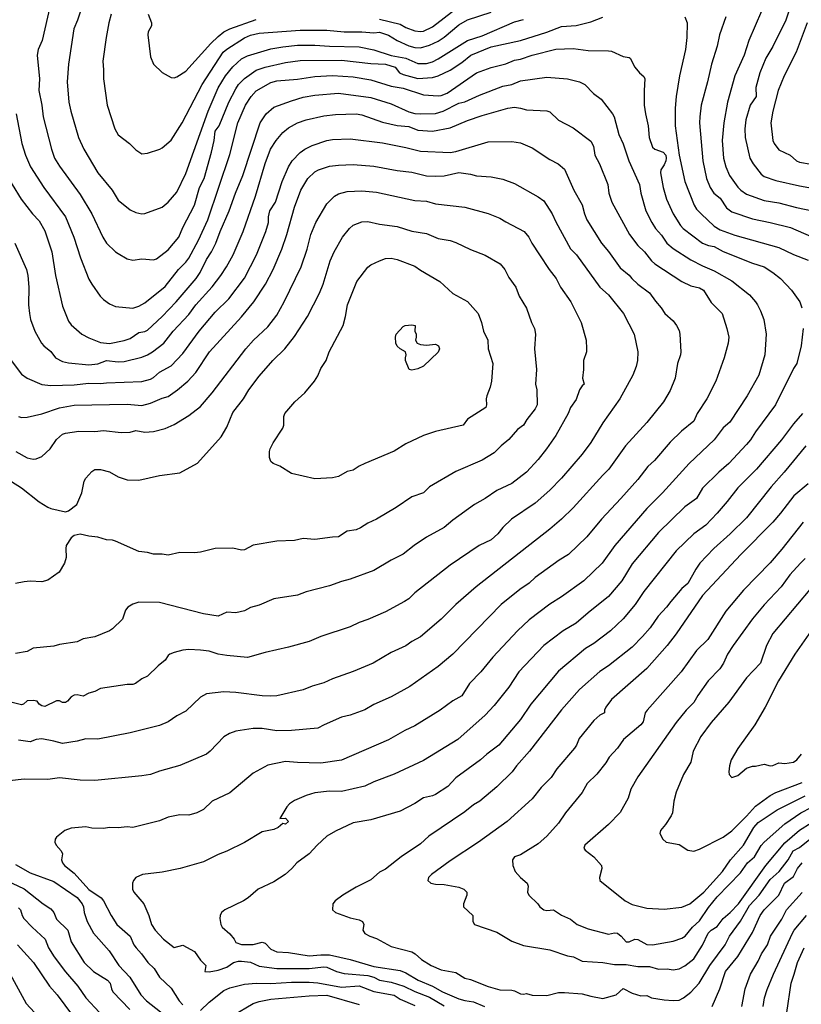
# Model space of a CAD drawing. Header units: metres. Extents: x -46681 to -43747, y -240911 to -237677.
# Tile 767 of 1056: x -45594 to -45461, y -238195 to -238027. Entities that reach past the tile are written whole.
import ezdxf

# ---------------------------------------------------------------- set-up
doc = ezdxf.new("R2010")
doc.units = ezdxf.units.M
doc.layers.add('CONTOUR_INDEX', color=1, linetype='Continuous')
doc.layers.add('CONTOUR_INTER', color=3, linetype='Continuous')

msp = doc.modelspace()

# ---------------------------------------------------------------- linework, layer by layer
at = {"layer": 'CONTOUR_INDEX'}
for points, elevation in [([(-45461.18, -238013.52), (-45461.82, -238017.02), (-45461.95, -238019.52), (-45462.87, -238024.52), (-45463.93, -238027.52), (-45466.11, -238032.02), (-45467.3, -238034.02), (-45468.34, -238036.52), (-45468.99, -238039.02), (-45468.97, -238040.52), (-45469.98, -238042.02), (-45470.73, -238044.52), (-45470.9, -238046.02), (-45470.86, -238047.52), (-45470.06, -238051.02), (-45469.45, -238052.02), (-45468.1, -238053.78), (-45467.6, -238054.14), (-45465.6, -238054.84), (-45461.6, -238055.74), (-45458.1, -238056.35)], 80), ([(-45572.52, -238026.52), (-45571.92, -238028.02), (-45571.94, -238028.52), (-45572.48, -238029.52), (-45572.55, -238030.02), (-45572.1, -238033.76), (-45571.62, -238035.02), (-45570.1, -238036.44), (-45568.6, -238037.29), (-45568.1, -238037.34), (-45567.6, -238037.2), (-45566.1, -238036.23), (-45561.85, -238031.52), (-45560.6, -238030.3), (-45559.6, -238029.52), (-45558.6, -238029.03), (-45554.1, -238027.44)], 80), ([(-45533.1, -238027.35), (-45529.6, -238028.23), (-45528.6, -238028.77), (-45527.1, -238029.35), (-45526.1, -238029.49), (-45525.6, -238029.41), (-45524.1, -238028.65), (-45520.1, -238025.64)], 80), ([(-45597.2, -238053.02), (-45594.13, -238058.02), (-45592.22, -238060.52), (-45591.1, -238061.71), (-45590.1, -238063.4), (-45588.93, -238067.02), (-45588.29, -238071.02), (-45587.1, -238076.25), (-45586.1, -238078.78), (-45585.6, -238079.4), (-45583.82, -238081.02), (-45582.6, -238081.65), (-45580.6, -238082.41), (-45579.1, -238082.58), (-45576.6, -238082.07), (-45575.6, -238081.75), (-45574.1, -238080.75), (-45573.1, -238080.58), (-45572.6, -238080.32), (-45570.1, -238077.98), (-45567.74, -238075.52), (-45564.31, -238071.52), (-45563.64, -238070.52), (-45562.6, -238068.28), (-45561.75, -238067.02), (-45560.97, -238065.52), (-45560.26, -238063.52), (-45558.7, -238060.02), (-45557.63, -238057.02), (-45556.38, -238054.02), (-45553.43, -238045.02), (-45552.43, -238043.52), (-45551.1, -238042.38), (-45548.1, -238041.26), (-45546.1, -238040.67), (-45544.1, -238040.34), (-45540.1, -238040), (-45534.6, -238040.74), (-45531.1, -238041.77), (-45528.1, -238043.13), (-45527.1, -238043.41), (-45526.1, -238043.51), (-45523.6, -238043.41), (-45522.29, -238043.02), (-45519.6, -238041.65), (-45518.6, -238041.45), (-45516.1, -238040.32), (-45512.1, -238038.81), (-45510.6, -238038.47), (-45509.1, -238037.86), (-45504.6, -238037.26), (-45501.1, -238037.56), (-45499.04, -238038.02), (-45498.16, -238038.52), (-45496.69, -238040.02), (-45495.34, -238041.02), (-45493.4, -238043.52), (-45493.14, -238044.02), (-45492.37, -238047.02), (-45491.6, -238048.63), (-45490.64, -238051.52), (-45488.85, -238055.52), (-45488.62, -238057.02), (-45487.73, -238060.02), (-45486.73, -238062.02), (-45486.1, -238063.03), (-45485.1, -238064.16), (-45484.16, -238065.52), (-45483.1, -238066.45), (-45480.1, -238068.33), (-45478.1, -238069.38), (-45476.1, -238070.22), (-45473.1, -238071.94), (-45470.1, -238074.34), (-45469.05, -238075.52), (-45468.76, -238076.02), (-45468.23, -238077.02), (-45467.67, -238078.52), (-45467.25, -238081.02), (-45467.46, -238084.52), (-45468.49, -238088.02), (-45470.49, -238091.52), (-45473.47, -238096.02), (-45474.6, -238096.99), (-45476.1, -238098.99), (-45480.39, -238103.02), (-45484.89, -238108.02), (-45487.6, -238110.68), (-45493.01, -238117.02), (-45495.21, -238120.02), (-45498.3, -238123.02), (-45502.1, -238125.73), (-45504.1, -238126.97), (-45507.6, -238129.66), (-45509.6, -238131.56), (-45513.81, -238136.02), (-45515.88, -238138.52), (-45517.76, -238140.52), (-45519.1, -238142.58), (-45520.6, -238143.46), (-45522.76, -238145.02), (-45527.1, -238147.73), (-45528.8, -238148.52), (-45531.6, -238150.11), (-45539.6, -238153.56), (-45543.1, -238154.08), (-45547.1, -238153.97), (-45549.1, -238153.76), (-45552.1, -238154.4), (-45554.6, -238155.77), (-45558.6, -238159.11), (-45561.6, -238160.53), (-45563.1, -238161.96), (-45564.22, -238162.52), (-45565.6, -238162.91), (-45567.1, -238162.88), (-45567.99, -238163.02), (-45569.1, -238163.28), (-45570.6, -238163.89), (-45575.1, -238165.02), (-45576.1, -238164.92), (-45577.6, -238165.09), (-45579.1, -238165), (-45580.1, -238165.18), (-45582.1, -238165.14), (-45583.1, -238164.89), (-45585.6, -238165.13), (-45586.68, -238165.52), (-45588.1, -238166.69), (-45588.35, -238167.02), (-45588.4, -238167.52), (-45588.15, -238168.02), (-45587.3, -238169.02), (-45587.08, -238169.52), (-45587.27, -238170.52), (-45587.11, -238171.02), (-45586.73, -238171.52), (-45585.1, -238172.78), (-45582.6, -238175.56), (-45580.52, -238177.02), (-45580.11, -238177.52), (-45578.81, -238180.02), (-45577.84, -238181.52), (-45575.6, -238183.52), (-45574.94, -238185.02), (-45574.56, -238185.52), (-45573.65, -238186.52), (-45572.58, -238188.02), (-45571.49, -238189.02), (-45570.56, -238190.52), (-45568.6, -238192.4), (-45567.25, -238194.52), (-45566.6, -238195.22)], 85), ([(-45598.6, -238104.32), (-45594.1, -238107.19), (-45591.1, -238109.56), (-45589.6, -238110.5), (-45589.1, -238110.69), (-45586.6, -238111.28), (-45586.1, -238111.08), (-45584.66, -238110.02), (-45583.79, -238108.02), (-45583.38, -238106.02), (-45583.15, -238105.52), (-45582.1, -238104.39), (-45581.6, -238104.06), (-45580.6, -238104.05), (-45579.1, -238104.48), (-45577.6, -238105.3), (-45576.1, -238105.83), (-45574.1, -238105.85), (-45570.6, -238105.1), (-45567.1, -238104.63), (-45564.1, -238102.99), (-45560.1, -238098.47), (-45559.1, -238096.87), (-45558.1, -238094.34), (-45556.28, -238092.02), (-45555.37, -238090.52), (-45553.6, -238088.17), (-45551.28, -238085.52), (-45549.21, -238083.52), (-45547.6, -238081.39), (-45545.4, -238078.02), (-45543.32, -238074.02), (-45542.73, -238072.52), (-45541.53, -238068.52), (-45540.84, -238067.02), (-45539.4, -238064.52), (-45538.21, -238063.02), (-45537.6, -238062.46), (-45536.1, -238061.89), (-45535.1, -238061.83), (-45533.1, -238062.3), (-45530.1, -238062.67), (-45527.6, -238063.49), (-45525.1, -238063.87), (-45523.1, -238064.71), (-45521.1, -238065.05), (-45520.1, -238065.42), (-45517.6, -238066.6), (-45515.1, -238067.56), (-45512.56, -238069.02), (-45511.75, -238070.02), (-45511.1, -238071.37), (-45509.91, -238073.02), (-45509.34, -238074.52), (-45508.1, -238076.58), (-45507.2, -238079.02), (-45506.69, -238080.02), (-45506.52, -238081.02), (-45506.69, -238083.52), (-45506.36, -238087.02), (-45506.52, -238089.52), (-45506.33, -238090.52), (-45506.28, -238093.02), (-45506.6, -238093.73), (-45508.03, -238095.52), (-45508.6, -238096.52), (-45509.6, -238097.25), (-45511.1, -238098.97), (-45512.39, -238100.02), (-45513.6, -238101.24), (-45515.6, -238102.45), (-45520.1, -238104.42), (-45524.6, -238107.03), (-45525.6, -238108.02), (-45527.6, -238108.74), (-45530.29, -238110.52), (-45533.6, -238112.5), (-45535.1, -238113.19), (-45536.33, -238114.02), (-45537.1, -238114.32), (-45538.6, -238114.54), (-45540.1, -238115.53), (-45541.1, -238115.56), (-45544.1, -238115.98), (-45546.1, -238115.83), (-45547.6, -238116.16), (-45550.6, -238116.28), (-45554.6, -238116.96), (-45556.1, -238117.73), (-45556.6, -238117.8), (-45558.1, -238117.45), (-45561.1, -238117.51), (-45563.6, -238118.16), (-45564.6, -238118.25), (-45567.1, -238118.19), (-45569.1, -238118.62), (-45570.1, -238118.47), (-45571.6, -238118.49), (-45572.6, -238118.21), (-45574.1, -238118.05), (-45578.1, -238116.27), (-45578.6, -238116.11), (-45579.6, -238116.04), (-45581.1, -238115.58), (-45582.6, -238115.41), (-45584.1, -238115.06), (-45585.1, -238115.27), (-45585.6, -238115.71), (-45586.45, -238117.02), (-45586.54, -238117.52), (-45586.45, -238119.02), (-45586.77, -238120.02), (-45587.68, -238121.52), (-45589.6, -238122.9), (-45590.6, -238123.18), (-45592.6, -238123.06), (-45593.6, -238123.18), (-45595.1, -238123.5)], 90), ([(-45460.93, -238113.02), (-45464.6, -238117.65), (-45466.6, -238119.98), (-45471.1, -238124.61), (-45474.1, -238128.17), (-45477.19, -238133.02), (-45479.1, -238134.89), (-45481.72, -238138.52), (-45487.52, -238145.02), (-45487.87, -238145.52), (-45488.23, -238147.02), (-45488.59, -238147.52), (-45491.54, -238150.02), (-45492.55, -238151.52), (-45493.98, -238153.02), (-45494.58, -238154.02), (-45496.1, -238155.96), (-45497.73, -238157.52), (-45498.6, -238159.04), (-45501.46, -238162.52), (-45502.6, -238164.28), (-45504.6, -238166.48), (-45506.1, -238167.79), (-45509.1, -238169.69), (-45510.1, -238170), (-45510.48, -238170.52), (-45510.43, -238171.52), (-45509.98, -238172.52), (-45509.12, -238173.52), (-45507.95, -238174.52), (-45507.8, -238175.02), (-45507.88, -238176.02), (-45507.7, -238176.52), (-45506.12, -238178.02), (-45505.8, -238178.52), (-45505.15, -238179.02), (-45504.6, -238179.17), (-45503.49, -238179.02), (-45502.1, -238179.95), (-45500.6, -238180.61), (-45499.45, -238181.52), (-45497.6, -238182.25), (-45494.1, -238183.17), (-45493.1, -238182.98), (-45492.6, -238183.04), (-45491.93, -238183.52), (-45491.1, -238184.49), (-45490.6, -238184.48), (-45489.6, -238184.06), (-45489.1, -238184.12), (-45487.6, -238184.94), (-45486.6, -238185.02), (-45483.1, -238184.38), (-45481.6, -238183.85), (-45481.08, -238183.52), (-45479.8, -238182.02), (-45478.6, -238180.89), (-45477.1, -238178.66), (-45475.6, -238176.82), (-45471.6, -238172.73), (-45470.41, -238171.02), (-45469.26, -238170.02), (-45468.1, -238168.08), (-45467.6, -238167.53), (-45464.1, -238164.42), (-45461.33, -238162.52), (-45459.6, -238161.63)], 80), ([(-45467.77, -238195.52), (-45467.55, -238194.02), (-45467.1, -238192.59), (-45466.01, -238190.02), (-45462.77, -238183.02), (-45462.48, -238182.52), (-45460.38, -238180.02)], 85), ([(-45596.03, -238190.02), (-45593.28, -238195.02), (-45591.86, -238196.52)], 90), ([(-45563.6, -238196.21), (-45562.1, -238194.77), (-45559.6, -238192.76), (-45558.6, -238192.35), (-45556.1, -238191.69), (-45554.1, -238191.55), (-45551.6, -238191.6), (-45548.1, -238191.36), (-45545.1, -238191.35), (-45543.6, -238191.49), (-45539.6, -238192.21), (-45536.6, -238191.96), (-45534.1, -238192.95), (-45530.6, -238193.6), (-45529.6, -238194.24), (-45527.1, -238195.31)], 85)]:
    msp.add_lwpolyline(points, dxfattribs=dict(at, elevation=elevation))
at = {"layer": 'CONTOUR_INTER'}
for points, elevation in [([(-45583.04, -238023.02), (-45584.52, -238027.52), (-45585.14, -238029.02), (-45586.06, -238035.02), (-45586.29, -238038.02), (-45586.03, -238041.52), (-45585.69, -238043.02), (-45584.35, -238047.52), (-45583.48, -238049.52), (-45581.07, -238053.52), (-45578.62, -238056.52), (-45577.6, -238058.19), (-45575.6, -238059.84), (-45574.6, -238060.29), (-45573.6, -238060.52), (-45573.1, -238060.45), (-45570.1, -238059.39), (-45569.1, -238058.56), (-45567.6, -238056.85), (-45566.1, -238053.65), (-45562.31, -238043.02), (-45560.6, -238039.08), (-45559.35, -238037.02), (-45558.1, -238035.47), (-45556.6, -238034.12), (-45555.6, -238033.64), (-45551.6, -238032.42), (-45549.6, -238032.06), (-45547.1, -238031.81), (-45544.1, -238031.8), (-45541.6, -238031.99), (-45536.6, -238032.07), (-45534.1, -238032.57), (-45531.1, -238033.55), (-45528.6, -238034.02), (-45526.6, -238034.93), (-45525.1, -238034.94), (-45524.1, -238034.64), (-45523.1, -238034.15), (-45518.1, -238031.03), (-45515.6, -238030.2), (-45510.1, -238027.81), (-45508.6, -238027.43)], 82), ([(-45589.18, -238025.02), (-45590.54, -238031.02), (-45591.22, -238032.52), (-45591.4, -238033.52), (-45591.01, -238037.52), (-45591.14, -238039.52), (-45590.61, -238042.02), (-45590.38, -238044.02), (-45589, -238049.52), (-45588.45, -238051.02), (-45587.6, -238052.42), (-45584.1, -238057.22), (-45582.11, -238060.52), (-45580.24, -238064.52), (-45579.6, -238065.52), (-45578.1, -238066.97), (-45577.6, -238067.3), (-45576.1, -238068.17), (-45575.1, -238068.42), (-45573.6, -238068.2), (-45571.6, -238068.36), (-45571.1, -238068.21), (-45569.1, -238066.63), (-45567.31, -238064.52), (-45566.6, -238062.83), (-45564.64, -238059.02), (-45563.75, -238056.02), (-45562.99, -238054.52), (-45561.74, -238050.02), (-45561.28, -238048.02), (-45561.1, -238046.46), (-45560.43, -238045.52), (-45558.77, -238041.52), (-45557.6, -238039.22), (-45557.1, -238038.51), (-45556.1, -238037.48), (-45554.1, -238036.08), (-45552.6, -238035.52), (-45549.1, -238034.78), (-45546.6, -238034.42), (-45539.6, -238034.37), (-45534.6, -238034.92), (-45532.1, -238035.02), (-45530.47, -238035.52), (-45529.69, -238036.52), (-45529.1, -238036.8), (-45526.6, -238037.45), (-45524.1, -238037.31), (-45523.1, -238037.03), (-45521.1, -238036.03), (-45519.1, -238034.77), (-45517.54, -238033.52), (-45514.1, -238032.11), (-45509.1, -238030.98), (-45504.6, -238029.57), (-45502.1, -238028.6), (-45499.6, -238028.47), (-45497.1, -238027.83), (-45495.05, -238027.02)], 83), ([(-45578.81, -238026.52), (-45579.18, -238028.02), (-45579.68, -238030.52), (-45580.23, -238034.52), (-45580.09, -238036.02), (-45580.13, -238037.52), (-45579.5, -238042.02), (-45578.19, -238046.02), (-45577.6, -238047.06), (-45575.68, -238048.52), (-45574.6, -238049.61), (-45573.6, -238050.3), (-45572.6, -238050.21), (-45570.53, -238049.52), (-45570.1, -238049.3), (-45568.6, -238047.96), (-45566.74, -238045.02), (-45563.32, -238038.52), (-45559.71, -238033.02), (-45559.1, -238032.46), (-45556.1, -238030.56), (-45555.1, -238030.07), (-45553.6, -238029.74), (-45546.6, -238029.24), (-45542.1, -238029.22), (-45539.1, -238029.52), (-45536.1, -238029.52), (-45534.1, -238029.72), (-45533.1, -238029.59), (-45531.6, -238030.12), (-45530.1, -238031), (-45528.1, -238031.94), (-45527.1, -238032.2), (-45526.1, -238032.23), (-45524.6, -238031.81), (-45523.1, -238031.11), (-45522.1, -238030.44), (-45519.6, -238028.33), (-45518.1, -238027.49), (-45514.1, -238026.16)], 81), ([(-45481.1, -238026.96), (-45480.72, -238028.02), (-45480.74, -238030.52), (-45481.02, -238032.52), (-45482.03, -238037.02), (-45482.61, -238040.52), (-45482.77, -238042.52), (-45482.77, -238045.52), (-45482.1, -238050.52), (-45481.1, -238055.02), (-45479.53, -238059.02), (-45479.1, -238059.72), (-45478.34, -238060.52), (-45476.1, -238062.61), (-45475.1, -238063.22), (-45472.6, -238064.13), (-45465.1, -238066.24), (-45462.6, -238067.44), (-45460.1, -238068.39)], 83), ([(-45474.1, -238026.95), (-45475.21, -238030.02), (-45475.6, -238031.98), (-45476.57, -238035.02), (-45477.22, -238038.02), (-45478.3, -238042.02), (-45478.57, -238044.02), (-45478.61, -238045.02), (-45478.07, -238051.52), (-45477.39, -238054.52), (-45476.81, -238056.02), (-45476.19, -238057.02), (-45475.1, -238057.84), (-45474.03, -238059.52), (-45473.1, -238060.18), (-45469.6, -238061.4), (-45466.6, -238062), (-45463.1, -238062.87), (-45459.6, -238064.37)], 82), ([(-45468.06, -238026.02), (-45470.23, -238031.02), (-45471.02, -238033.52), (-45472.58, -238037.02), (-45473.87, -238041.52), (-45474.47, -238045.02), (-45474.75, -238048.02), (-45474.53, -238051.02), (-45474.14, -238052.52), (-45473.48, -238054.02), (-45472.1, -238055.98), (-45471.57, -238056.52), (-45470.6, -238057.18), (-45467.6, -238058.26), (-45465.1, -238058.67), (-45462.1, -238059.47), (-45459.1, -238060.08)], 81), ([(-45460.26, -238028.02), (-45462.15, -238033.02), (-45464.18, -238037.02), (-45465.19, -238039.52), (-45466.1, -238043.02), (-45466.45, -238045.02), (-45466.1, -238048.02), (-45465.88, -238048.52), (-45465.1, -238049.62), (-45463.19, -238050.52), (-45462.1, -238051.49), (-45461.6, -238051.73), (-45459.6, -238052.06)], 79), ([(-45595.01, -238043.52), (-45594.04, -238048.52), (-45593.4, -238050.52), (-45592.56, -238052.52), (-45590.29, -238056.02), (-45586.6, -238061.03), (-45585.15, -238064.52), (-45584.05, -238068.02), (-45582.6, -238071.63), (-45582.11, -238072.52), (-45580.68, -238074.52), (-45580.1, -238075.11), (-45579.1, -238075.83), (-45578.1, -238076.28), (-45575.1, -238076.57), (-45574.1, -238076.26), (-45573.1, -238075.7), (-45569.6, -238072.91), (-45567.36, -238070.02), (-45566.1, -238068.75), (-45565.6, -238068.06), (-45563.92, -238065.02), (-45562.34, -238061.52), (-45558.6, -238050.39), (-45557.24, -238045.02), (-45555.93, -238042.02), (-45554.96, -238040.52), (-45554.1, -238039.6), (-45551.6, -238038.16), (-45550.6, -238037.87), (-45547.1, -238037.6), (-45544.1, -238037.11), (-45541.1, -238036.99), (-45537.6, -238037.17), (-45534.6, -238037.71), (-45531.1, -238038.81), (-45529.1, -238039.11), (-45525.6, -238040.23), (-45523.1, -238040.45), (-45522.6, -238040.38), (-45521.6, -238039.96), (-45516.6, -238036.51), (-45514.1, -238035.63), (-45511.6, -238034.96), (-45510.1, -238034.36), (-45509.1, -238034.21), (-45507.1, -238033.48), (-45503.1, -238032.47), (-45500.1, -238032.39), (-45497.6, -238032.73), (-45494.1, -238032.76), (-45493.6, -238032.82), (-45491.6, -238033.74), (-45490.6, -238033.89), (-45490.41, -238034.02), (-45489.64, -238035.52), (-45488.82, -238036.52), (-45488.1, -238037.13), (-45487.92, -238037.52), (-45488.06, -238039.52), (-45488.01, -238042.02), (-45487.81, -238043.52), (-45487.33, -238045.52), (-45487.16, -238047.52), (-45486.6, -238049.18), (-45486.24, -238049.52), (-45484.79, -238050.02), (-45484.33, -238050.52), (-45484.26, -238051.02), (-45484.37, -238051.52), (-45484.6, -238052.18), (-45485.17, -238053.02), (-45485.25, -238053.52), (-45484.82, -238056.02), (-45484.24, -238058.02), (-45483.08, -238060.52), (-45481.82, -238062.52), (-45481.38, -238063.02), (-45478.1, -238065.5), (-45477.1, -238065.93), (-45476.1, -238066.09), (-45474.6, -238066.94), (-45469.6, -238068.91), (-45467.6, -238069.55), (-45466.1, -238070.49), (-45464.8, -238071.52), (-45462.95, -238073.52), (-45461.53, -238075.52), (-45461.21, -238076.52)], 84), ([(-45595.22, -238065.52), (-45593.21, -238070.02), (-45592.98, -238071.02), (-45592.82, -238073.02), (-45592.87, -238076.02), (-45592.72, -238077.52), (-45592.52, -238078.52), (-45591.79, -238080.52), (-45590.68, -238082.52), (-45590.27, -238083.02), (-45589.1, -238083.96), (-45588.28, -238085.02), (-45587.1, -238085.66), (-45586.1, -238085.9), (-45582.6, -238086.25), (-45581.1, -238086.08), (-45579.6, -238085.49), (-45577.6, -238085.72), (-45576.6, -238085.69), (-45573.6, -238084.91), (-45572.62, -238084.52), (-45571.79, -238084.02), (-45569.86, -238082.52), (-45568.24, -238080.52), (-45565.6, -238077.64), (-45564.37, -238076.02), (-45561.6, -238072.97), (-45560.13, -238071.02), (-45559.19, -238069.52), (-45558.06, -238067.52), (-45556.31, -238063.52), (-45554.23, -238057.52), (-45552.6, -238051.94), (-45551.68, -238049.52), (-45550.72, -238048.02), (-45549.6, -238046.66), (-45548.6, -238045.85), (-45547.07, -238045.02), (-45545.6, -238044.52), (-45542.6, -238043.86), (-45540.6, -238043.62), (-45537.1, -238043.48), (-45536.1, -238043.67), (-45532.6, -238044.9), (-45530.1, -238045.48), (-45528.1, -238045.65), (-45526.6, -238046.3), (-45524.1, -238046.46), (-45521.1, -238045.87), (-45518.1, -238044.6), (-45515.6, -238043.76), (-45511.24, -238042.52), (-45510.1, -238042.38), (-45509.1, -238042.5), (-45508.1, -238042.79), (-45504.6, -238043.01), (-45504.1, -238043.18), (-45502.6, -238044.58), (-45500.1, -238045.9), (-45497.1, -238048.16), (-45496.68, -238049.02), (-45496.45, -238050.52), (-45495.63, -238052.02), (-45494.21, -238055.52), (-45494.04, -238057.02), (-45493.54, -238058.52), (-45490.54, -238064.02), (-45489.1, -238065.9), (-45487.99, -238067.02), (-45486.81, -238068.52), (-45486.21, -238069.02), (-45481.6, -238072.04), (-45480.1, -238072.78), (-45478.6, -238073.11), (-45477.91, -238073.52), (-45476.6, -238075.63), (-45474.77, -238077.52), (-45473.93, -238080.02), (-45473.64, -238081.52), (-45473.75, -238082.52), (-45474.4, -238085.02), (-45475.83, -238089.02), (-45477.37, -238092.02), (-45479.01, -238094.52), (-45479.6, -238095.8), (-45481.7, -238097.52), (-45483.6, -238099.42), (-45486.29, -238102.52), (-45487.42, -238103.52), (-45489.1, -238105.77), (-45491.98, -238109.02), (-45495.31, -238112.52), (-45497.79, -238115.52), (-45500.93, -238118.52), (-45502.52, -238119.52), (-45506.6, -238122.47), (-45507.6, -238123.4), (-45509.23, -238124.52), (-45512.37, -238127.02), (-45520.6, -238135.49), (-45523.1, -238137.63), (-45527.92, -238141.02), (-45531.1, -238142.77), (-45534.1, -238144.08), (-45535.6, -238144.99), (-45538.1, -238145.92), (-45539.6, -238146.25), (-45542.56, -238147.52), (-45543.6, -238148.12), (-45548.1, -238148.49), (-45550.6, -238148.55), (-45553.1, -238148.18), (-45554.6, -238148.15), (-45557.6, -238148.6), (-45558.68, -238149.02), (-45559.6, -238149.57), (-45561.96, -238152.02), (-45562.6, -238152.52), (-45567.1, -238154.46), (-45570.6, -238155.43), (-45572.1, -238155.98), (-45573.6, -238156.23), (-45581.6, -238157.02), (-45584.1, -238156.96), (-45587.6, -238156.55), (-45589.6, -238156.83), (-45593.6, -238156.78), (-45596.1, -238157.07)], 86), ([(-45595.85, -238085.52), (-45594.1, -238087.82), (-45593.14, -238088.52), (-45590.6, -238089.61), (-45589.1, -238089.77), (-45585.1, -238089.62), (-45582.6, -238089.38), (-45580.6, -238089.41), (-45579.6, -238089.28), (-45573.6, -238089.09), (-45572.1, -238088.7), (-45571.6, -238088.42), (-45570.6, -238087.49), (-45568.6, -238086.41), (-45566.6, -238084.28), (-45563.85, -238080.52), (-45561.1, -238077.26), (-45558.76, -238075.02), (-45556.1, -238071.47), (-45554.05, -238067.52), (-45552.46, -238063.52), (-45552.02, -238062.02), (-45552, -238061.02), (-45551.78, -238060.02), (-45550.82, -238058.52), (-45549.71, -238055.02), (-45548.61, -238052.52), (-45547.98, -238051.52), (-45546.6, -238050.09), (-45545.82, -238049.52), (-45544.6, -238048.86), (-45542.1, -238048.03), (-45541.1, -238047.84), (-45538.1, -238047.77), (-45532.6, -238048.44), (-45528.6, -238049.21), (-45526.1, -238049.86), (-45521.1, -238050.1), (-45520.1, -238049.92), (-45514.6, -238048.27), (-45510.6, -238048.22), (-45509.1, -238048.43), (-45507.1, -238049.27), (-45504.1, -238051.25), (-45502.66, -238052.02), (-45501.6, -238052.94), (-45500.01, -238056.52), (-45498.6, -238059), (-45498.22, -238060.52), (-45497.79, -238061.52), (-45495.3, -238065.52), (-45494.1, -238066.92), (-45492.1, -238069.69), (-45490.6, -238070.95), (-45490.16, -238071.52), (-45489.1, -238072.51), (-45487.1, -238074), (-45486.1, -238075.42), (-45485.12, -238076.52), (-45484.53, -238077.52), (-45483.1, -238078.77), (-45482.51, -238079.52), (-45482.1, -238080.38), (-45481.95, -238081.02), (-45481.79, -238084.02), (-45481.84, -238084.52), (-45482.35, -238086.02), (-45482.78, -238088.52), (-45483.6, -238090.59), (-45484.72, -238092.52), (-45487.6, -238096.08), (-45491.22, -238100.02), (-45494.05, -238104.02), (-45495.09, -238105.02), (-45500.1, -238110.59), (-45502.11, -238112.52), (-45504.1, -238114.24), (-45516.67, -238124.02), (-45520.1, -238127.04), (-45522.6, -238129.54), (-45526.1, -238132.53), (-45527.6, -238133.36), (-45528.6, -238134.08), (-45531.1, -238135.24), (-45534.19, -238137.02), (-45537.6, -238138.45), (-45541.1, -238139.72), (-45542.6, -238140.41), (-45544.6, -238140.98), (-45546.1, -238141.57), (-45550.6, -238142.59), (-45551.6, -238142.68), (-45553.1, -238142.61), (-45557.6, -238142.01), (-45559.6, -238141.91), (-45562.6, -238142.28), (-45563.6, -238142.8), (-45566.1, -238145.21), (-45567.61, -238146.02), (-45569.1, -238147.04), (-45570.6, -238147.67), (-45575.6, -238148.89), (-45581.1, -238149.96), (-45583.1, -238149.94), (-45584.6, -238150.32), (-45587.1, -238150.73), (-45588.6, -238150.3), (-45590.6, -238149.95), (-45591.57, -238150.02), (-45592.6, -238150.43), (-45594.6, -238150.14)], 87), ([(-45594.6, -238095.05), (-45594.1, -238095.18), (-45593.1, -238095.14), (-45590.6, -238094.59), (-45587.6, -238093.57), (-45585.1, -238093.1), (-45576.1, -238092.95), (-45573.6, -238093.14), (-45572.1, -238092.76), (-45570.1, -238091.9), (-45569.1, -238091.63), (-45567.53, -238090.52), (-45565.76, -238089.02), (-45564.41, -238087.52), (-45562.06, -238084.02), (-45556.6, -238078.08), (-45554.51, -238075.52), (-45552.51, -238072.52), (-45551.21, -238070.02), (-45549.77, -238066.52), (-45548.9, -238064.02), (-45547.6, -238059.38), (-45546.49, -238056.52), (-45545.33, -238054.52), (-45544.1, -238053.39), (-45543.48, -238053.02), (-45541.6, -238052.42), (-45540.1, -238052.21), (-45537.6, -238052.14), (-45534.1, -238052.39), (-45530.1, -238053.17), (-45527.6, -238053.45), (-45525.1, -238054.03), (-45523.6, -238054.12), (-45522.1, -238054.04), (-45519.6, -238053.5), (-45517.6, -238053.79), (-45516.6, -238054.06), (-45514.1, -238054.2), (-45512.1, -238054.6), (-45510.1, -238055.37), (-45506.1, -238057.61), (-45505.1, -238058.32), (-45503.69, -238060.52), (-45503.1, -238061.91), (-45500.6, -238066.5), (-45499.56, -238067.52), (-45495.6, -238072.99), (-45494.1, -238074.29), (-45491.57, -238077.52), (-45489.75, -238081.02), (-45489.13, -238084.02), (-45489.16, -238085.52), (-45489.38, -238086.52), (-45489.94, -238088.02), (-45492.16, -238092.02), (-45495.1, -238096.11), (-45497.1, -238099.44), (-45498.6, -238101.46), (-45502.13, -238105.52), (-45504.1, -238107.56), (-45506.6, -238109.77), (-45510.63, -238112.52), (-45512.1, -238113.93), (-45512.98, -238115.02), (-45514.11, -238116.02), (-45516.16, -238117.02), (-45521.1, -238120.37), (-45527.1, -238125.08), (-45528.1, -238126.09), (-45528.83, -238126.52), (-45532.1, -238128.29), (-45535.1, -238129.63), (-45536.6, -238130.11), (-45538.1, -238130.86), (-45543.1, -238132.49), (-45545.1, -238133.34), (-45548.6, -238134.34), (-45552.6, -238135.22), (-45555.6, -238136.06), (-45559.1, -238135.76), (-45560.6, -238135.49), (-45562.1, -238135.02), (-45563.6, -238134.82), (-45565.6, -238134.72), (-45566.6, -238134.82), (-45568.1, -238135.2), (-45568.84, -238135.52), (-45569.1, -238135.71), (-45569.61, -238136.52), (-45570.82, -238137.52), (-45572.6, -238139.26), (-45573.6, -238139.72), (-45574.64, -238140.52), (-45575.1, -238140.67), (-45576.1, -238140.65), (-45580.6, -238141.38), (-45581.6, -238141.88), (-45582.6, -238142.14), (-45583.6, -238142.68), (-45584.6, -238142.44), (-45585.1, -238142.49), (-45585.6, -238142.77), (-45586.25, -238143.52), (-45586.6, -238143.75), (-45587.1, -238143.75), (-45587.6, -238143.47), (-45588.1, -238143.45), (-45590.1, -238144.44), (-45590.6, -238144.33), (-45591.05, -238144.02), (-45591.44, -238143.52), (-45592.1, -238143.37), (-45593.1, -238143.48), (-45593.75, -238144.02), (-45594.1, -238144.12), (-45596.1, -238143.64)], 88), ([(-45595.02, -238101.02), (-45593.1, -238102.07), (-45592.1, -238102.29), (-45591.6, -238102.26), (-45590.6, -238101.87), (-45589.18, -238100.52), (-45588.1, -238098.93), (-45587.1, -238098.07), (-45586.6, -238097.86), (-45584.29, -238097.52), (-45581.6, -238097.56), (-45580.1, -238097.41), (-45577.1, -238097.74), (-45575.6, -238097.69), (-45574.6, -238097.44), (-45573.1, -238097.71), (-45571.6, -238097.6), (-45569.6, -238097.05), (-45568.1, -238096.38), (-45565.6, -238094.87), (-45563.6, -238093.32), (-45561.6, -238091.03), (-45555.87, -238083.52), (-45554.58, -238082.02), (-45552.1, -238079.75), (-45550.6, -238077.78), (-45549.33, -238075.52), (-45546.46, -238069.52), (-45545.45, -238066.52), (-45544.81, -238064.02), (-45543.94, -238062.02), (-45542.1, -238058.81), (-45540.79, -238057.52), (-45540.1, -238057.1), (-45538.6, -238056.72), (-45536.1, -238056.61), (-45533.6, -238056.84), (-45527.1, -238058.23), (-45525.1, -238058.37), (-45523.6, -238058.83), (-45518.6, -238059.36), (-45514.6, -238060.44), (-45512.6, -238061.27), (-45511.6, -238061.91), (-45508.48, -238063.52), (-45507.66, -238064.52), (-45507.16, -238065.52), (-45505.88, -238067.52), (-45504.2, -238070.02), (-45503.02, -238071.52), (-45502.29, -238073.02), (-45500.51, -238075.52), (-45498.76, -238079.02), (-45497.9, -238082.02), (-45497.84, -238083.52), (-45497.88, -238084.02), (-45498.35, -238085.52), (-45498.35, -238087.02), (-45498.56, -238088.52), (-45498.25, -238089.52), (-45498.6, -238089.8), (-45499.03, -238090.52), (-45499.6, -238092.13), (-45500.56, -238093.52), (-45500.99, -238094.52), (-45503.1, -238098.26), (-45504.65, -238100.52), (-45506.1, -238102.38), (-45508.1, -238104.52), (-45510.6, -238106.43), (-45513.1, -238107.64), (-45515.1, -238108.98), (-45516.94, -238110.02), (-45520.6, -238112.69), (-45522.1, -238113.93), (-45525.1, -238115.61), (-45527.22, -238117.02), (-45529.1, -238118.48), (-45531.15, -238119.52), (-45534.1, -238121.24), (-45538.1, -238122.76), (-45539.6, -238123.11), (-45541.6, -238123.85), (-45545.6, -238124.89), (-45547.1, -238125.46), (-45551.1, -238126.1), (-45553.6, -238127.14), (-45555.1, -238127.58), (-45556.1, -238128.14), (-45557.6, -238128.48), (-45559.1, -238128.35), (-45560.6, -238129.01), (-45563.1, -238128.66), (-45570.6, -238126.73), (-45574.1, -238126.63), (-45575.1, -238126.99), (-45575.99, -238127.52), (-45576.37, -238128.02), (-45576.9, -238129.52), (-45578.6, -238131.21), (-45579.1, -238131.53), (-45581.6, -238132.57), (-45583.6, -238132.91), (-45584.6, -238133.4), (-45587.6, -238133.85), (-45588.6, -238134.16), (-45592.1, -238134.5), (-45593.1, -238135.07), (-45595.1, -238135.41)], 89), ([(-45533.12, -238068.52), (-45532.1, -238068.15), (-45531.1, -238068.06), (-45530.1, -238068.29), (-45527.1, -238069.42), (-45526.1, -238070.13), (-45522.84, -238072.02), (-45520.6, -238074.1), (-45518.1, -238075.46), (-45516.33, -238077.52), (-45515.74, -238079.02), (-45515.42, -238080.52), (-45514.66, -238082.02), (-45514.62, -238083.52), (-45513.8, -238086.02), (-45514.05, -238089.02), (-45514.26, -238090.02), (-45514.84, -238091.52), (-45514.94, -238092.02), (-45514.87, -238093.02), (-45515, -238093.52), (-45518.1, -238095.49), (-45518.84, -238096.52), (-45523.6, -238097.56), (-45525.6, -238098.29), (-45528.6, -238099.66), (-45530.6, -238100.95), (-45535.6, -238103.02), (-45536.6, -238103.48), (-45537.6, -238104.17), (-45538.6, -238104.4), (-45540.1, -238105.23), (-45541.1, -238105.45), (-45544.1, -238105.67), (-45548.1, -238104.72), (-45550.1, -238103.47), (-45551.2, -238103.02), (-45551.6, -238102.72), (-45551.84, -238102.02), (-45551.85, -238101.02), (-45551.72, -238100.52), (-45551.22, -238099.52), (-45549.57, -238097.02), (-45549.41, -238096.52), (-45549.41, -238095.02), (-45549.22, -238094.52), (-45547.51, -238092.52), (-45545.83, -238091.02), (-45544.18, -238089.02), (-45543.6, -238088.09), (-45543.1, -238086.88), (-45542.19, -238085.52), (-45541.68, -238084.02), (-45539.32, -238079.52), (-45538.9, -238078.02), (-45538.58, -238076.02), (-45536.96, -238072.02), (-45535.1, -238069.6), (-45534.6, -238069.23), (-45533.12, -238068.52)], 91), ([(-45460.94, -238080.02), (-45461.29, -238083.02), (-45462.06, -238086.02), (-45462.6, -238086.84), (-45465.67, -238093.02), (-45469.1, -238097.62), (-45469.95, -238099.02), (-45470.6, -238099.83), (-45473.6, -238103.02), (-45475.31, -238104.52), (-45478.1, -238107.25), (-45479.14, -238109.02), (-45481.1, -238110.42), (-45485.6, -238114.8), (-45490.1, -238120.15), (-45491.85, -238123.02), (-45494.1, -238125.66), (-45497.6, -238128.44), (-45499.6, -238130.22), (-45501.83, -238131.52), (-45505.1, -238134.03), (-45509.39, -238138.52), (-45511.1, -238141.13), (-45513.6, -238144.26), (-45515.1, -238145.87), (-45519.76, -238150.02), (-45525.6, -238153.61), (-45530.6, -238155.92), (-45534.1, -238157.25), (-45535.6, -238157.97), (-45539.6, -238158.91), (-45541.6, -238158.85), (-45544.1, -238159.11), (-45545.6, -238159.55), (-45547.6, -238160.44), (-45548.44, -238161.02), (-45548.9, -238161.52), (-45550.1, -238163.48), (-45549.1, -238163.41), (-45548.59, -238164.02), (-45549.1, -238164.43), (-45549.6, -238164.33), (-45550.38, -238165.02), (-45551.1, -238165.36), (-45553.1, -238165.74), (-45556.1, -238167.55), (-45559.1, -238169.08), (-45560.6, -238169.63), (-45563.1, -238170.87), (-45567.05, -238172.02), (-45570.1, -238172.64), (-45573.48, -238173.02), (-45574.62, -238173.52), (-45574.98, -238174.02), (-45575.15, -238174.52), (-45575.16, -238175.52), (-45574.93, -238176.02), (-45573.24, -238178.02), (-45572.37, -238180.02), (-45571.92, -238181.52), (-45571.34, -238182.52), (-45569.9, -238184.02), (-45568.1, -238185.44), (-45566.6, -238185.06), (-45564.6, -238186.12), (-45563.6, -238187.62), (-45562.69, -238188.52), (-45562.88, -238189.52), (-45562.1, -238189.61), (-45560.6, -238189.29), (-45559.1, -238188.82), (-45558, -238188.02), (-45557.1, -238187.8), (-45556.6, -238187.81), (-45555.1, -238187.96), (-45553.6, -238188.65), (-45550.6, -238189.04), (-45545.1, -238189.04), (-45542.6, -238188.76), (-45542.1, -238188.82), (-45540.43, -238189.52), (-45539.1, -238189.9), (-45535.1, -238190.2), (-45534.1, -238190.52), (-45533.1, -238191.04), (-45531.1, -238191.34), (-45528.98, -238192.02), (-45527.1, -238192.95), (-45524.6, -238193.92), (-45522.1, -238195.38)], 84), ([(-45528.73, -238079.52), (-45527.6, -238079.42), (-45527.05, -238079.52), (-45527.11, -238080.52), (-45526.88, -238081.02), (-45526.85, -238081.52), (-45527, -238082.02), (-45526.68, -238082.52), (-45526.1, -238082.75), (-45525.1, -238082.91), (-45523.6, -238082.7), (-45523.04, -238083.02), (-45522.9, -238083.52), (-45523.1, -238084.06), (-45525.6, -238086.44), (-45526.6, -238086.92), (-45527.6, -238087.16), (-45528.03, -238087.02), (-45528.66, -238085.52), (-45528.71, -238085.02), (-45528.59, -238084.52), (-45528.69, -238084.02), (-45529.6, -238083.51), (-45530.1, -238083.05), (-45530.33, -238082.52), (-45530.39, -238081.52), (-45530.27, -238081.02), (-45529.1, -238079.7), (-45528.73, -238079.52)], 92), ([(-45461.08, -238094.52), (-45462.6, -238096.29), (-45464.66, -238099.02), (-45468.9, -238104.02), (-45472.1, -238107.16), (-45473.88, -238109.52), (-45475.59, -238111.52), (-45477.56, -238113.52), (-45479.6, -238115), (-45482.6, -238117.93), (-45488.1, -238124.83), (-45489.59, -238127.02), (-45491.6, -238129.51), (-45493.79, -238131.52), (-45496.6, -238133.68), (-45498, -238134.52), (-45502.6, -238138.38), (-45507.33, -238144.02), (-45509.1, -238146.63), (-45512.81, -238151.02), (-45514.81, -238152.52), (-45515.91, -238153.52), (-45520.1, -238156.57), (-45521.5, -238158.02), (-45523.6, -238159.39), (-45524.1, -238159.65), (-45525.6, -238159.96), (-45527.1, -238160.93), (-45529.6, -238162.26), (-45534.6, -238163.69), (-45537.6, -238164.24), (-45540.6, -238165.64), (-45542.06, -238166.52), (-45543.71, -238168.02), (-45545.1, -238169.49), (-45547.18, -238171.02), (-45548.03, -238172.02), (-45549.15, -238173.02), (-45551.1, -238174.26), (-45553.79, -238175.52), (-45555.49, -238177.02), (-45556.26, -238177.52), (-45559.46, -238179.02), (-45560.02, -238179.52), (-45560.25, -238180.02), (-45560.32, -238180.52), (-45560.15, -238181.52), (-45559.89, -238182.02), (-45558.6, -238183.11), (-45557.87, -238184.02), (-45557.6, -238184.59), (-45556.6, -238184.97), (-45554.6, -238184.95), (-45553.1, -238184.57), (-45552.6, -238184.72), (-45551.6, -238185.74), (-45550.6, -238186.22), (-45548.6, -238186.32), (-45545.1, -238186.85), (-45543.1, -238186.69), (-45541.6, -238186.73), (-45538.1, -238187.52), (-45534.1, -238188.72), (-45529.6, -238189.39), (-45528.6, -238189.78), (-45526.51, -238191.02), (-45524.1, -238192.05), (-45522.36, -238193.02), (-45519.6, -238194.19), (-45518.6, -238194.49), (-45517.1, -238194.71), (-45515.24, -238195.52)], 83), ([(-45460.52, -238100.02), (-45464.19, -238104.52), (-45466.43, -238107.02), (-45470.6, -238112.3), (-45473.38, -238115.02), (-45476.17, -238117.52), (-45478.53, -238120.02), (-45479.25, -238121.02), (-45480.6, -238123.48), (-45481.6, -238124.35), (-45483.52, -238126.52), (-45484.21, -238127.52), (-45485.63, -238129.02), (-45487.03, -238131.02), (-45488.32, -238132.52), (-45490.1, -238134.32), (-45494.1, -238137.49), (-45495.6, -238138.47), (-45499.06, -238141.52), (-45502.1, -238144.99), (-45507.55, -238152.02), (-45509.78, -238154.52), (-45510.52, -238155.52), (-45513.1, -238158.09), (-45516.03, -238160.52), (-45517.1, -238161.15), (-45518.6, -238162.33), (-45524.73, -238166.52), (-45526.1, -238167.78), (-45529.44, -238170.02), (-45532.1, -238172.14), (-45533.1, -238172.64), (-45534.6, -238173.93), (-45537.1, -238175.17), (-45539.38, -238176.52), (-45540.68, -238177.52), (-45541.04, -238178.02), (-45541.09, -238179.02), (-45540.63, -238179.52), (-45538.1, -238180.42), (-45536.6, -238180.75), (-45536.03, -238181.02), (-45535.77, -238181.52), (-45535.94, -238182.52), (-45535.6, -238183.05), (-45534.77, -238183.52), (-45533.6, -238183.93), (-45531.1, -238185.3), (-45527.6, -238186.21), (-45527.04, -238186.52), (-45525.95, -238187.52), (-45524.32, -238188.52), (-45522.6, -238189.25), (-45520.1, -238189.69), (-45518.6, -238190.67), (-45517.6, -238190.91), (-45514.6, -238192.08), (-45512.6, -238192.64), (-45510.6, -238192.7), (-45510.1, -238192.83), (-45509.1, -238193.35), (-45508.6, -238193.4), (-45508.1, -238193.28), (-45507.1, -238193.57), (-45504.6, -238193.63), (-45502.6, -238193.13), (-45501.6, -238193.12), (-45498.6, -238193.32), (-45497.1, -238193.75), (-45495.1, -238194.12), (-45492.81, -238193.52), (-45491.6, -238192.46), (-45490.1, -238193.23), (-45488.6, -238193.66), (-45487.6, -238193.64), (-45486.78, -238194.02), (-45484.6, -238194.38), (-45483.1, -238194.5), (-45482.1, -238194.41), (-45481.35, -238194.02), (-45480.1, -238193.05), (-45478.67, -238191.52), (-45476.85, -238188.52), (-45474.22, -238185.02), (-45473.48, -238183.52), (-45471.6, -238180.97), (-45470.1, -238178.33), (-45468.45, -238176.52), (-45466.6, -238173.9), (-45465.04, -238172.52), (-45463.49, -238170.52), (-45462.65, -238169.02), (-45461.6, -238168.4), (-45459.82, -238167.02)], 82), ([(-45460.08, -238106.52), (-45462.54, -238108.52), (-45464.82, -238111.52), (-45466.12, -238113.02), (-45471.58, -238118.52), (-45478.11, -238125.52), (-45482.58, -238132.02), (-45484.11, -238134.02), (-45487.6, -238137.95), (-45493.6, -238143.23), (-45494.54, -238144.52), (-45494.8, -238145.02), (-45494.81, -238145.52), (-45495.6, -238145.89), (-45496.6, -238146.81), (-45499.1, -238149.84), (-45499.55, -238151.02), (-45499.9, -238151.52), (-45502.93, -238155.02), (-45503.86, -238156.52), (-45505.6, -238158.21), (-45507.1, -238160.14), (-45511.38, -238164.02), (-45516.25, -238167.52), (-45521.1, -238170.71), (-45524.27, -238173.02), (-45524.77, -238173.52), (-45524.88, -238174.02), (-45524.34, -238174.52), (-45523.6, -238174.7), (-45522.1, -238174.74), (-45519.6, -238175.16), (-45518.77, -238175.52), (-45518.23, -238176.02), (-45518.21, -238176.52), (-45518.82, -238178.02), (-45518.78, -238178.52), (-45517.24, -238180.02), (-45517.22, -238181.02), (-45516.93, -238181.52), (-45513.1, -238182.85), (-45510.6, -238184.4), (-45508.6, -238185.13), (-45504.1, -238185.87), (-45501.1, -238186.89), (-45500.06, -238187.02), (-45498.6, -238187.76), (-45495.1, -238187.99), (-45493.1, -238188.36), (-45491.1, -238188.35), (-45489.1, -238188.7), (-45487.1, -238188.69), (-45485.6, -238189.12), (-45484.1, -238189.11), (-45483.1, -238189.28), (-45482.1, -238189.1), (-45481.1, -238188.57), (-45479.6, -238187.38), (-45478.1, -238185.07), (-45477.11, -238183.02), (-45476.6, -238182.53), (-45475.6, -238181.9), (-45474.6, -238180.52), (-45473.41, -238179.52), (-45471.97, -238178.02), (-45467.32, -238171.52), (-45464.1, -238167.61), (-45461.6, -238165.46), (-45457.6, -238163)], 81), ([(-45460.6, -238119.24), (-45461.41, -238120.02), (-45463.21, -238122.02), (-45464.72, -238124.02), (-45467.6, -238127.08), (-45469.6, -238129.49), (-45472.87, -238134.02), (-45473.82, -238135.52), (-45474.5, -238137.02), (-45475.13, -238138.02), (-45477.12, -238140.02), (-45478.91, -238142.52), (-45479.6, -238143.71), (-45480.87, -238145.02), (-45482.6, -238147.13), (-45489.1, -238156.41), (-45490.3, -238158.52), (-45490.78, -238160.02), (-45492.1, -238162.46), (-45494.1, -238164.49), (-45498.16, -238168.02), (-45498.31, -238168.52), (-45498.1, -238168.87), (-45496.58, -238170.02), (-45495.31, -238171.52), (-45495.23, -238172.02), (-45495.66, -238173.52), (-45495.58, -238174.02), (-45491.29, -238177.52), (-45490.1, -238178.12), (-45487.6, -238178.76), (-45484.6, -238178.92), (-45481.6, -238178.59), (-45480.26, -238178.02), (-45477.89, -238176.02), (-45474.68, -238172.52), (-45473.32, -238170.52), (-45471.1, -238168.02), (-45469.35, -238165.02), (-45468.6, -238164.17), (-45465.36, -238162.02), (-45460.6, -238159.61)], 79), ([(-45457.73, -238122.02), (-45466.1, -238132), (-45467.22, -238134.02), (-45468.23, -238137.02), (-45470.62, -238139.52), (-45473.6, -238143.69), (-45476.6, -238147.17), (-45478.4, -238149.52), (-45479.69, -238152.02), (-45480.1, -238153.87), (-45481.36, -238156.02), (-45482.6, -238159.01), (-45482.97, -238160.52), (-45483.21, -238162.52), (-45483.41, -238163.02), (-45484.41, -238164.52), (-45485.26, -238165.52), (-45485.35, -238166.02), (-45484.87, -238167.02), (-45484.3, -238167.52), (-45482.1, -238167.91), (-45480.6, -238168.88), (-45479.6, -238169.04), (-45478.6, -238168.73), (-45474.6, -238166.66), (-45473.1, -238165.58), (-45470.6, -238163.11), (-45469.1, -238161.39), (-45466.6, -238159.58), (-45465.6, -238159.07), (-45461.1, -238157.38)], 78), ([(-45459.6, -238131.54), (-45462.36, -238135.52), (-45465.14, -238140.02), (-45467.41, -238144.52), (-45469.17, -238147.52), (-45472.1, -238151.58), (-45473.19, -238153.52), (-45473.52, -238154.52), (-45473.63, -238155.52), (-45473.53, -238156.02), (-45473.1, -238156.52), (-45472.1, -238156.15), (-45470.6, -238154.93), (-45469.6, -238154.57), (-45469.1, -238154.59), (-45467.6, -238154.26), (-45466.6, -238154.51), (-45466.1, -238154.47), (-45465.1, -238154.02), (-45464.1, -238154.12), (-45462.6, -238153.87), (-45462.06, -238153.52), (-45461.24, -238152.52)], 77), ([(-45476.47, -238195.52), (-45475.14, -238192.52), (-45474.16, -238189.52), (-45472.1, -238187.01), (-45469.6, -238182.92), (-45468.29, -238180.02), (-45467.6, -238179.02), (-45465.12, -238176.52), (-45464.12, -238174.52), (-45462.6, -238173.34), (-45461.9, -238172.02), (-45461.14, -238171.02)], 83), ([(-45595.1, -238171.34), (-45592.6, -238172.73), (-45588.6, -238174.24), (-45584.6, -238176.95), (-45583.74, -238178.02), (-45583.51, -238178.52), (-45583.39, -238179.52), (-45582.91, -238181.02), (-45581.8, -238183.02), (-45579.14, -238186.02), (-45577.5, -238188.52), (-45575.64, -238190.52), (-45573.76, -238193.52), (-45572.8, -238194.52), (-45569.62, -238197.02)], 86), ([(-45597.6, -238173.6), (-45593.6, -238175.45), (-45590.39, -238178.02), (-45589.1, -238178.89), (-45588.59, -238179.52), (-45588.1, -238180.64), (-45586.21, -238182.52), (-45585.6, -238184.52), (-45583.38, -238188.02), (-45581.81, -238189.52), (-45579.46, -238191.02), (-45579, -238191.52), (-45578.77, -238192.52), (-45578.51, -238193.02), (-45575.65, -238196.02)], 87), ([(-45471.42, -238195.52), (-45470.86, -238192.52), (-45469.94, -238190.02), (-45468.6, -238187.77), (-45468.06, -238186.52), (-45467.04, -238185.02), (-45466.52, -238183.52), (-45464.6, -238180.61), (-45463.82, -238179.02), (-45461.1, -238176.07)], 84), ([(-45594.6, -238178.73), (-45594.26, -238179.02), (-45593.99, -238180.02), (-45593.68, -238180.52), (-45592.27, -238182.02), (-45590.06, -238184.02), (-45589.46, -238185.52), (-45588.52, -238187.02), (-45586.6, -238189.58), (-45584.49, -238192.02), (-45583.15, -238194.02), (-45580.82, -238196.52)], 88), ([(-45594.78, -238185.02), (-45592.03, -238188.02), (-45589.34, -238192.02), (-45588.01, -238193.52), (-45585.38, -238197.02)], 89), ([(-45461.1, -238214.78), (-45461.6, -238214.6), (-45461.84, -238214.02), (-45461.84, -238213.02), (-45462.79, -238212.02), (-45464.91, -238211.52), (-45464.96, -238211.02), (-45464.51, -238210.02), (-45463.53, -238208.52), (-45463.51, -238208.02), (-45464.48, -238206.02), (-45464.58, -238205.52), (-45464.63, -238203.02), (-45464.87, -238200.52), (-45464.43, -238198.52), (-45463.75, -238196.52), (-45463.02, -238191.52), (-45462.46, -238190.02), (-45461.93, -238188.02), (-45460.79, -238185.52)], 86), ([(-45558.1, -238197.04), (-45554.6, -238194.97), (-45553.6, -238194.63), (-45551.6, -238194.25), (-45545.1, -238193.67), (-45542.1, -238193.58), (-45536.6, -238195.14)], 86)]:
    msp.add_lwpolyline(points, dxfattribs=dict(at, elevation=elevation))

doc.saveas('drawing.dxf')
